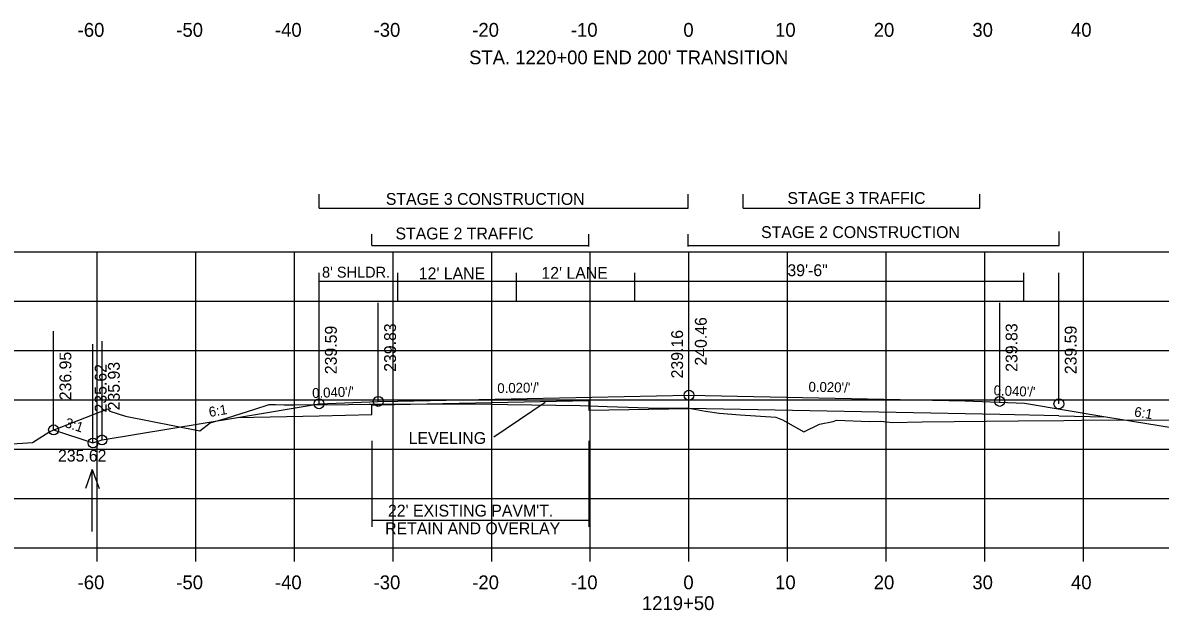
# Model space of a CAD drawing. Extents: x 1342547 to 1344156, y -1532351 to -1517216.
# Drawn here: x 1342635.3 to 1342750.6, y -1532124.1 to -1532064.6 of the extents above; entities that cross this region are included whole.
import ezdxf

# ---------------------------------------------------------------- set-up
doc = ezdxf.new("R2010")
doc.units = 0
for name, color, linetype in [('R_Alt Surface', 7, 'Continuous'), ('R_Axis', 7, 'Continuous'), ('R_Axis Annot', 7, 'Continuous'), ('R_Draft', 7, 'Continuous'), ('R_Exist Surface', 7, 'Continuous'), ('R_Fin Surface', 7, 'Continuous'), ('R_Grid', 7, 'Continuous'), ('R_No Plot', 7, 'Continuous'), ('R_Water', 7, 'Continuous'), ('R_Water Annot', 7, 'Continuous'), ('R_Xsect Elev', 7, 'Continuous'), ('R_Xsect Slope', 7, 'Continuous')]:
    doc.layers.add(name, color=color, linetype=linetype)

msp = doc.modelspace()

# ---------------------------------------------------------------- linework, layer by layer
at = {"layer": 'R_Alt Surface'}
for points in [[(1342670.72, -1532104.32), (1342670.72, -1532103.34), (1342671.37, -1532103.31), (1342692.72, -1532102.88)], [(1342692.72, -1532102.88), (1342692.72, -1532103.88), (1342702.87, -1532103.68)], [(1342740.37, -1532104.43), (1342734.37, -1532104.31), (1342702.87, -1532103.68)], [(1342657.09, -1532104.6), (1342665.37, -1532104.43)], [(1342665.37, -1532104.43), (1342670.72, -1532104.32)], [(1342740.37, -1532104.43), (1342745.14, -1532104.53)]]:
    msp.add_lwpolyline(points, dxfattribs=at)
at = {"layer": 'R_Axis'}
for p, q in [((1342562.87, -1532117.81), (1342842.87, -1532117.81)), ((1342642.87, -1532119.21), (1342642.87, -1532117.81)), ((1342652.87, -1532119.21), (1342652.87, -1532117.81)), ((1342662.87, -1532119.21), (1342662.87, -1532117.81)), ((1342672.87, -1532119.21), (1342672.87, -1532117.81)), ((1342682.87, -1532119.21), (1342682.87, -1532117.81)), ((1342692.87, -1532119.21), (1342692.87, -1532117.81)), ((1342702.87, -1532119.21), (1342702.87, -1532117.81)), ((1342712.87, -1532119.21), (1342712.87, -1532117.81)), ((1342722.87, -1532119.21), (1342722.87, -1532117.81)), ((1342732.87, -1532119.21), (1342732.87, -1532117.81)), ((1342742.87, -1532119.21), (1342742.87, -1532117.81))]:
    msp.add_line(p, q, dxfattribs=at)
at = {"layer": 'R_Draft'}
for p, q in [((1342665.37, -1532083.4), (1342665.37, -1532081.97)), ((1342702.78, -1532083.4), (1342702.78, -1532081.97)), ((1342708.37, -1532083.4), (1342708.37, -1532081.97)), ((1342732.37, -1532083.4), (1342732.37, -1532081.97)), ((1342665.37, -1532083.4), (1342702.78, -1532083.4)), ((1342708.37, -1532083.4), (1342732.37, -1532083.4)), ((1342740.38, -1532087.19), (1342740.38, -1532085.76)), ((1342670.72, -1532087.19), (1342670.72, -1532086.05)), ((1342692.72, -1532087.29), (1342692.72, -1532086.05)), ((1342702.78, -1532087.29), (1342702.78, -1532086.05)), ((1342670.72, -1532087.19), (1342692.72, -1532087.19)), ((1342702.78, -1532087.19), (1342740.38, -1532087.19)), ((1342702.87, -1532103.68), (1342702.87, -1532102.35)), ((1342670.72, -1532106.96), (1342670.72, -1532115.67)), ((1342692.72, -1532106.96), (1342692.72, -1532115.67)), ((1342670.72, -1532115), (1342692.72, -1532115))]:
    msp.add_line(p, q, dxfattribs=at)
at = {"layer": 'R_Exist Surface'}
msp.add_lwpolyline([(1342633.77, -1532107.3), (1342636.32, -1532107.14), (1342638.07, -1532106.02), (1342643.96, -1532103.72), (1342644.15, -1532103.95), (1342645.76, -1532104.48), (1342653.28, -1532105.97), (1342654.32, -1532105.14), (1342655.98, -1532104.69), (1342658.87, -1532103.77), (1342660.32, -1532103.29), (1342660.97, -1532103.29), (1342661.84, -1532103.32), (1342662.84, -1532103.34), (1342668.34, -1532103.28), (1342670.44, -1532103.26), (1342673.45, -1532103.25), (1342681.12, -1532103.22), (1342684.49, -1532103.28), (1342691.83, -1532103.4), (1342694.58, -1532103.49), (1342699.77, -1532103.66), (1342700.87, -1532103.65), (1342702.7, -1532103.62), (1342704.54, -1532103.95), (1342705.94, -1532104.16), (1342708.07, -1532104.33), (1342711.67, -1532104.56), (1342712.35, -1532104.84), (1342714.51, -1532106.07), (1342716.1, -1532105.29), (1342717.5, -1532105), (1342717.82, -1532104.88), (1342721.16, -1532105.02), (1342722.32, -1532104.98), (1342723.5, -1532105.11), (1342726.52, -1532105.05), (1342736.23, -1532104.96), (1342740.87, -1532104.9), (1342742.67, -1532104.89), (1342760.56, -1532104.8)], dxfattribs=at)
at = {"layer": 'R_Fin Surface'}
for p, q in [((1342665.37, -1532103.22), (1342671.37, -1532102.98)), ((1342671.37, -1532102.98), (1342673.37, -1532102.94)), ((1342673.37, -1532102.94), (1342702.87, -1532102.35)), ((1342702.87, -1532102.35), (1342730.87, -1532102.91)), ((1342730.87, -1532102.91), (1342736.87, -1532103.15)), ((1342736.87, -1532103.15), (1342745.14, -1532104.53)), ((1342657.09, -1532104.6), (1342665.37, -1532103.22)), ((1342643.37, -1532106.88), (1342657.09, -1532104.6)), ((1342745.14, -1532104.53), (1342758.87, -1532106.81)), ((1342638.46, -1532105.86), (1342642.45, -1532107.19)), ((1342642.45, -1532107.19), (1342643.37, -1532106.88))]:
    msp.add_line(p, q, dxfattribs=at)
at = {"layer": 'R_Grid'}
for p, q in [((1342562.87, -1532087.81), (1342842.87, -1532087.81)), ((1342642.87, -1532117.81), (1342642.87, -1532087.81)), ((1342652.87, -1532117.81), (1342652.87, -1532087.81)), ((1342662.87, -1532117.81), (1342662.87, -1532087.81)), ((1342672.87, -1532117.81), (1342672.87, -1532087.81)), ((1342682.87, -1532117.81), (1342682.87, -1532087.81)), ((1342692.87, -1532117.81), (1342692.87, -1532087.81)), ((1342702.87, -1532117.81), (1342702.87, -1532087.81)), ((1342712.87, -1532117.81), (1342712.87, -1532087.81)), ((1342722.87, -1532117.81), (1342722.87, -1532087.81)), ((1342732.87, -1532117.81), (1342732.87, -1532087.81)), ((1342742.87, -1532117.81), (1342742.87, -1532087.81)), ((1342562.87, -1532092.81), (1342842.87, -1532092.81)), ((1342562.87, -1532097.81), (1342842.87, -1532097.81)), ((1342562.87, -1532102.81), (1342842.87, -1532102.81)), ((1342562.87, -1532107.81), (1342842.87, -1532107.81)), ((1342562.87, -1532112.81), (1342842.87, -1532112.81)), ((1342562.87, -1532117.81), (1342842.87, -1532117.81))]:
    msp.add_line(p, q, dxfattribs=at)
at = {"layer": 'R_No Plot'}
for centre in [(1342702.87, -1532102.35), (1342702.87, -1532102.35), (1342665.37, -1532103.22), (1342665.37, -1532103.22), (1342671.37, -1532102.98), (1342671.37, -1532102.98), (1342734.37, -1532102.98), (1342734.37, -1532102.98), (1342740.37, -1532103.22), (1342740.37, -1532103.22), (1342638.46, -1532105.86), (1342638.46, -1532105.86), (1342643.37, -1532106.88), (1342643.37, -1532106.88), (1342642.45, -1532107.19), (1342642.45, -1532107.19)]:
    msp.add_circle(centre, 0.5, dxfattribs=at)
at = {"layer": 'R_Water'}
for p, q in [((1342642.38, -1532109.88), (1342641.68, -1532111.8)), ((1342642.38, -1532116.16), (1342642.38, -1532109.88)), ((1342642.38, -1532109.88), (1342643.08, -1532111.8))]:
    msp.add_line(p, q, dxfattribs=at)
at = {"layer": 'R_Xsect Elev'}
for p, q in [((1342665.37, -1532103.22), (1342665.37, -1532089.97)), ((1342673.37, -1532092.83), (1342673.37, -1532089.97)), ((1342685.37, -1532092.83), (1342685.37, -1532089.97)), ((1342697.37, -1532092.83), (1342697.37, -1532089.97)), ((1342736.81, -1532092.83), (1342736.81, -1532089.97)), ((1342740.37, -1532103.22), (1342740.37, -1532089.97)), ((1342736.81, -1532090.83), (1342665.37, -1532090.83)), ((1342702.87, -1532102.35), (1342702.87, -1532092.35)), ((1342665.37, -1532103.22), (1342665.37, -1532093.22)), ((1342671.37, -1532102.98), (1342671.37, -1532092.98)), ((1342702.87, -1532103.65), (1342702.87, -1532093.65)), ((1342734.37, -1532102.98), (1342734.37, -1532092.98)), ((1342740.37, -1532103.22), (1342740.37, -1532093.22)), ((1342638.46, -1532105.86), (1342638.46, -1532095.86)), ((1342642.45, -1532107.19), (1342642.45, -1532097.19)), ((1342643.37, -1532106.88), (1342643.37, -1532096.88)), ((1342688.29, -1532103.1), (1342683.09, -1532106.59))]:
    msp.add_line(p, q, dxfattribs=at)

# ---------------------------------------------------------------- texts
at = {"layer": 'R_Axis Annot'}
for s, p in [('-60', (1342640.9, -1532066.04)), ('-50', (1342650.9, -1532066.04)), ('-40', (1342660.9, -1532066.04)), ('-30', (1342670.9, -1532066.04)), ('-20', (1342680.9, -1532066.04)), ('-10', (1342690.9, -1532066.04)), ('0', (1342702.3, -1532066.04)), ('10', (1342711.6, -1532066.04)), ('20', (1342721.6, -1532066.04)), ('30', (1342731.6, -1532066.04)), ('40', (1342741.6, -1532066.04)), ("STA. 1220+00 END 200' TRANSITION", (1342680.58, -1532068.83)), ('-60', (1342640.9, -1532122.01)), ('-50', (1342650.9, -1532122.01)), ('-40', (1342660.9, -1532122.01)), ('-30', (1342670.9, -1532122.01)), ('-20', (1342680.9, -1532122.01)), ('-10', (1342690.9, -1532122.01)), ('0', (1342702.3, -1532122.01)), ('10', (1342711.6, -1532122.01)), ('20', (1342721.6, -1532122.01)), ('30', (1342731.6, -1532122.01)), ('40', (1342741.6, -1532122.01)), ('1219+50', (1342698.1, -1532124.11))]:
    msp.add_text(s, height=1.4, dxfattribs=at).set_placement(p)
at = {"layer": 'R_Draft'}
for s, p in [('STAGE 3 CONSTRUCTION', (1342672.14, -1532083.07)), ('STAGE 3 TRAFFIC', (1342712.85, -1532082.98)), ('STAGE 2 TRAFFIC', (1342673.12, -1532086.57)), ('STAGE 2 CONSTRUCTION', (1342710.18, -1532086.43)), ("22' EXISTING PAVM'T.", (1342672.36, -1532114.64)), ('RETAIN AND OVERLAY', (1342672.07, -1532116.44))]:
    msp.add_text(s, height=1.2, dxfattribs=at).set_placement(p)
at = {"layer": 'R_Water Annot'}
msp.add_text('235.62', height=1.2, dxfattribs=at).set_placement((1342638.91, -1532109.07))
msp.add_text('235.62', height=1.2, dxfattribs=at).set_placement((1342638.91, -1532109.07))
at = {"layer": 'R_Xsect Elev'}
for s, height, p in [('39\'-6"', 1.2, (1342712.85, -1532090.29)), ("8' SHLDR.", 1.1, (1342665.67, -1532090.44)), ("12' LANE", 1.2, (1342675.48, -1532090.61)), ("12' LANE", 1.2, (1342687.91, -1532090.56)), ('LEVELING', 1.2, (1342674.45, -1532107.29))]:
    msp.add_text(s, height=height, dxfattribs=at).set_placement(p)
for s, p in [('240.46', (1342704.67, -1532099.35)), ('239.59', (1342667.17, -1532100.22)), ('239.83', (1342673.17, -1532099.98)), ('239.16', (1342702.27, -1532100.65)), ('239.83', (1342736.17, -1532099.98)), ('239.59', (1342742.17, -1532100.22)), ('236.95', (1342640.26, -1532102.86)), ('235.62', (1342643.83, -1532104.1)), ('235.93', (1342645.17, -1532103.88))]:
    msp.add_text(s, height=1.2, rotation=90, dxfattribs=at).set_placement(p)
at = {"layer": 'R_Xsect Slope'}
for s, rotation, p in [("0.040'/'", 2.2906, (1342664.69, -1532102.64)), ("0.020'/'", 1.1458, (1342683.45, -1532102.14)), ("0.020'/'", 358.8542, (1342714.98, -1532101.99)), ("0.040'/'", 357.7094, (1342733.74, -1532102.35)), ('6:1', 9.4623, (1342654.28, -1532104.56)), ('6:1', 350.5377, (1342747.95, -1532104.49)), ('3:1', 341.5651, (1342639.52, -1532105.55))]:
    msp.add_text(s, height=1, rotation=rotation, dxfattribs=at).set_placement(p)

doc.saveas('drawing.dxf')
